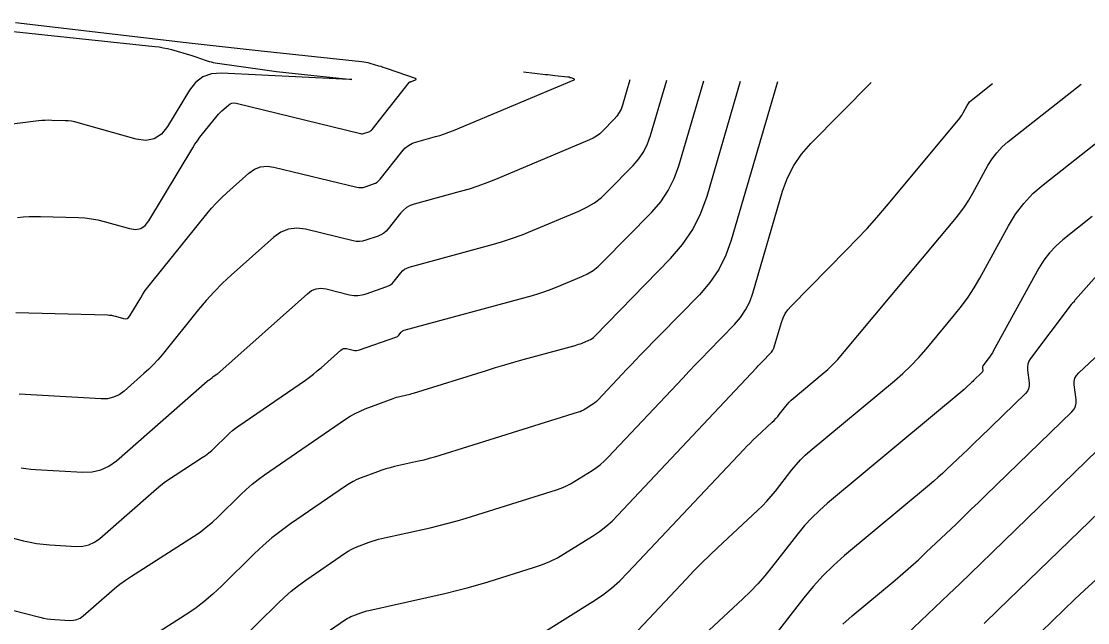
# Model space of a CAD drawing. Extents: x 1354696 to 1366163, y 660729 to 670380.
# Drawn here: x 1362239.4 to 1362379.5, y 664919 to 664997.9 of the extents above; entities that cross this region are included whole.
import ezdxf

# ---------------------------------------------------------------- set-up
doc = ezdxf.new("R2010")
doc.units = 0
doc.layers.add('R_Contours', color=7, linetype='Continuous')

msp = doc.modelspace()

# ---------------------------------------------------------------- linework, layer by layer
at = {"layer": 'R_Contours'}
for points in [[(1362225.97, 664997.94), (1362256.97, 664994.65), (1362257.52, 664994.58), (1362258.06, 664994.48), (1362258.6, 664994.36), (1362259.14, 664994.22), (1362261.82, 664993.44), (1362262.08, 664993.36), (1362262.33, 664993.28), (1362262.59, 664993.2), (1362262.84, 664993.11), (1362263.85, 664992.76), (1362264.11, 664992.68), (1362264.36, 664992.61), (1362264.62, 664992.55), (1362264.89, 664992.51), (1362271.7, 664991.54), (1362272.92, 664991.37), (1362274.15, 664991.22), (1362275.37, 664991.08), (1362276.6, 664990.95), (1362281.61, 664990.45), (1362282.54, 664990.35), (1362282.85, 664990.3), (1362282.54, 664990.29), (1362281.6, 664990.33), (1362265.7, 664991.13), (1362264.39, 664991.05), (1362263.26, 664990.64), (1362262.29, 664989.92), (1362261.49, 664988.89), (1362258.63, 664984.12), (1362257.84, 664983.12), (1362256.89, 664982.51), (1362255.78, 664982.3), (1362254.52, 664982.48), (1362246.87, 664984.63), (1362246.45, 664984.74), (1362246.02, 664984.81), (1362245.59, 664984.87), (1362245.16, 664984.89), (1362243.41, 664984.94), (1362242.97, 664984.95), (1362242.54, 664984.93), (1362242.1, 664984.9), (1362241.67, 664984.86), (1362228.24, 664983.16)], [(1362238.93, 664972.17), (1362239.68, 664972.25), (1362240.44, 664972.3), (1362241.19, 664972.32), (1362241.95, 664972.31), (1362246.92, 664972.17), (1362247.78, 664972.12), (1362248.63, 664972.02), (1362249.47, 664971.86), (1362250.31, 664971.65), (1362253.63, 664970.72), (1362254.41, 664970.61), (1362255.1, 664970.74), (1362255.68, 664971.12), (1362256.18, 664971.73), (1362261.93, 664981.33), (1362262.22, 664981.8), (1362262.54, 664982.27), (1362262.86, 664982.72), (1362263.21, 664983.16), (1362264.96, 664985.33), (1362265.15, 664985.55), (1362265.34, 664985.77), (1362265.55, 664985.97), (1362265.76, 664986.17), (1362266.63, 664986.95), (1362266.85, 664987.11), (1362267.09, 664987.2), (1362267.35, 664987.23), (1362267.62, 664987.19), (1362283.97, 664983.22), (1362284.11, 664983.19), (1362284.24, 664983.19), (1362284.38, 664983.21), (1362284.51, 664983.24), (1362285.05, 664983.43), (1362285.18, 664983.48), (1362285.29, 664983.55), (1362285.4, 664983.64), (1362285.49, 664983.74), (1362290.36, 664989.92), (1362290.38, 664989.95), (1362290.4, 664989.96), (1362290.42, 664989.98), (1362290.45, 664989.98), (1362290.56, 664990.01), (1362290.59, 664990.02), (1362290.61, 664990.03), (1362290.64, 664990.04), (1362290.67, 664990.05), (1362291.2, 664990.28), (1362291.27, 664990.32), (1362291.3, 664990.35), (1362291.27, 664990.39), (1362291.2, 664990.43), (1362287.52, 664991.71), (1362287.24, 664991.8), (1362286.96, 664991.9), (1362286.68, 664991.99), (1362286.39, 664992.07), (1362285.25, 664992.4), (1362284.97, 664992.48), (1362284.68, 664992.54), (1362284.39, 664992.59), (1362284.09, 664992.63), (1362270.52, 664994.07), (1362268.16, 664994.33), (1362265.8, 664994.59), (1362263.45, 664994.85), (1362261.09, 664995.13), (1362238.67, 664997.76)], [(1362233.08, 664921.93), (1362241.84, 664919.7), (1362242.33, 664919.59), (1362242.81, 664919.5), (1362243.31, 664919.43), (1362243.8, 664919.39), (1362245.8, 664919.28), (1362246.28, 664919.29), (1362246.73, 664919.4), (1362247.15, 664919.59), (1362247.54, 664919.88), (1362250.95, 664922.86), (1362251.65, 664923.46), (1362252.38, 664924.02), (1362253.12, 664924.56), (1362253.89, 664925.07), (1362262.05, 664930.3), (1362262.9, 664930.88), (1362263.72, 664931.5), (1362264.51, 664932.16), (1362265.26, 664932.87), (1362268.21, 664935.77), (1362268.96, 664936.48), (1362269.74, 664937.15), (1362270.55, 664937.79), (1362271.38, 664938.4), (1362282, 664945.69), (1362282.62, 664946.09), (1362283.25, 664946.44), (1362283.91, 664946.76), (1362284.58, 664947.04), (1362288.27, 664948.42), (1362288.48, 664948.5), (1362288.7, 664948.57), (1362288.92, 664948.63), (1362289.14, 664948.69), (1362290.04, 664948.89), (1362290.26, 664948.94), (1362290.48, 664949), (1362290.7, 664949.06), (1362290.92, 664949.12), (1362300.5, 664952.11), (1362301.7, 664952.48), (1362302.91, 664952.84), (1362304.12, 664953.19), (1362305.33, 664953.52), (1362312.16, 664955.38), (1362312.39, 664955.45), (1362312.62, 664955.53), (1362312.85, 664955.61), (1362313.07, 664955.7), (1362313.96, 664956.07), (1362314.18, 664956.18), (1362314.38, 664956.3), (1362314.57, 664956.44), (1362314.74, 664956.6), (1362324.69, 664966.79), (1362326.27, 664968.62), (1362327.6, 664970.6), (1362328.68, 664972.73), (1362329.49, 664975), (1362333.9, 664990.07)], [(1362235.27, 664930.87), (1362239.72, 664929.74), (1362240.57, 664929.54), (1362241.43, 664929.39), (1362242.29, 664929.28), (1362243.16, 664929.21), (1362246.66, 664929), (1362247.5, 664929.03), (1362248.3, 664929.21), (1362249.03, 664929.56), (1362249.72, 664930.05), (1362256.81, 664936.26), (1362257.48, 664936.83), (1362258.17, 664937.37), (1362258.88, 664937.88), (1362259.62, 664938.37), (1362263.16, 664940.65), (1362263.61, 664940.95), (1362264.03, 664941.27), (1362264.44, 664941.61), (1362264.83, 664941.98), (1362266.36, 664943.48), (1362266.75, 664943.85), (1362267.15, 664944.2), (1362267.57, 664944.53), (1362268, 664944.84), (1362276.73, 664950.84), (1362277.26, 664951.22), (1362277.78, 664951.61), (1362278.29, 664952.03), (1362278.79, 664952.46), (1362281.39, 664954.78), (1362281.57, 664954.9), (1362281.75, 664954.98), (1362281.94, 664955), (1362282.15, 664954.97), (1362283.01, 664954.76), (1362283.22, 664954.73), (1362283.44, 664954.72), (1362283.65, 664954.75), (1362283.86, 664954.8), (1362288.63, 664956.46), (1362288.74, 664956.5), (1362288.84, 664956.57), (1362288.93, 664956.64), (1362289.01, 664956.73), (1362289.31, 664957.11), (1362289.39, 664957.2), (1362289.48, 664957.27), (1362289.59, 664957.33), (1362289.7, 664957.37), (1362306.55, 664961.96), (1362307.38, 664962.2), (1362308.2, 664962.47), (1362309.02, 664962.76), (1362309.82, 664963.09), (1362313.02, 664964.43), (1362313.79, 664964.8), (1362314.52, 664965.24), (1362315.19, 664965.75), (1362315.82, 664966.34), (1362322.23, 664972.89), (1362323.4, 664974.25), (1362324.39, 664975.71), (1362325.18, 664977.29), (1362325.78, 664978.98), (1362329.05, 664990.14)], [(1362238.7, 664959.73), (1362250.72, 664959.39), (1362250.99, 664959.37), (1362251.26, 664959.34), (1362251.53, 664959.29), (1362251.79, 664959.22), (1362252.85, 664958.93), (1362253.1, 664958.89), (1362253.32, 664958.93), (1362253.5, 664959.05), (1362253.66, 664959.25), (1362255.1, 664961.65), (1362255.39, 664962.12), (1362255.7, 664962.58), (1362256.03, 664963.03), (1362256.37, 664963.47), (1362263.79, 664972.66), (1362264.41, 664973.4), (1362265.05, 664974.1), (1362265.73, 664974.78), (1362266.43, 664975.43), (1362269.29, 664977.99), (1362270.04, 664978.52), (1362270.83, 664978.84), (1362271.69, 664978.93), (1362272.59, 664978.81), (1362283.49, 664976.16), (1362283.76, 664976.11), (1362284.04, 664976.11), (1362284.31, 664976.14), (1362284.58, 664976.21), (1362285.66, 664976.59), (1362285.92, 664976.7), (1362286.16, 664976.84), (1362286.37, 664977.02), (1362286.56, 664977.22), (1362289.38, 664980.82), (1362289.8, 664981.27), (1362290.27, 664981.64), (1362290.8, 664981.93), (1362291.38, 664982.13), (1362293.8, 664982.8), (1362294.41, 664982.97), (1362295, 664983.16), (1362295.59, 664983.38), (1362296.18, 664983.61), (1362312.02, 664990.27), (1362312.07, 664990.29), (1362312.09, 664990.32), (1362312.07, 664990.35), (1362312.01, 664990.37), (1362311.66, 664990.5), (1362311.62, 664990.51), (1362311.59, 664990.52), (1362311.55, 664990.53), (1362311.51, 664990.54), (1362311.37, 664990.59), (1362311.33, 664990.59), (1362311.3, 664990.6), (1362311.26, 664990.61), (1362311.22, 664990.61), (1362309.48, 664990.8), (1362309.18, 664990.83), (1362308.88, 664990.86), (1362308.58, 664990.9), (1362308.27, 664990.93), (1362305.4, 664991.27)], [(1362319.34, 664990.26), (1362318.37, 664986.93), (1362318.19, 664986.42), (1362317.95, 664985.95), (1362317.66, 664985.51), (1362317.3, 664985.11), (1362315.79, 664983.55), (1362315.39, 664983.19), (1362314.97, 664982.87), (1362314.51, 664982.59), (1362314.03, 664982.36), (1362301.69, 664977.17), (1362300.55, 664976.72), (1362299.39, 664976.3), (1362298.23, 664975.92), (1362297.05, 664975.58), (1362291.04, 664973.94), (1362290.51, 664973.75), (1362290.03, 664973.49), (1362289.6, 664973.15), (1362289.22, 664972.74), (1362287.62, 664970.7), (1362287.34, 664970.39), (1362287.02, 664970.13), (1362286.66, 664969.91), (1362286.28, 664969.75), (1362284.65, 664969.19), (1362284.25, 664969.08), (1362283.84, 664969.03), (1362283.42, 664969.04), (1362283.01, 664969.11), (1362276.75, 664970.63), (1362275.61, 664970.78), (1362274.53, 664970.66), (1362273.52, 664970.26), (1362272.58, 664969.59), (1362266.99, 664964.6), (1362265.85, 664963.54), (1362264.76, 664962.44), (1362263.71, 664961.29), (1362262.71, 664960.1), (1362257.92, 664954.17), (1362257.37, 664953.51), (1362256.78, 664952.88), (1362256.17, 664952.27), (1362255.53, 664951.68), (1362252.93, 664949.4), (1362252.25, 664948.91), (1362251.52, 664948.57), (1362250.74, 664948.39), (1362249.9, 664948.36), (1362239.14, 664948.99)], [(1362239.41, 664939.33), (1362240.03, 664939.22), (1362240.65, 664939.14), (1362241.28, 664939.09), (1362247.52, 664938.73), (1362248.73, 664938.77), (1362249.86, 664939.03), (1362250.92, 664939.52), (1362251.9, 664940.23), (1362263.83, 664950.69), (1362263.88, 664950.73), (1362263.93, 664950.76), (1362263.98, 664950.8), (1362264.03, 664950.83), (1362264.28, 664950.99), (1362264.31, 664951.02), (1362264.34, 664951.04), (1362264.37, 664951.06), (1362264.4, 664951.09), (1362264.51, 664951.19), (1362264.53, 664951.22), (1362264.56, 664951.24), (1362264.59, 664951.27), (1362264.62, 664951.29), (1362265.12, 664951.63), (1362265.21, 664951.7), (1362265.3, 664951.77), (1362265.39, 664951.84), (1362265.48, 664951.91), (1362276.99, 664962.18), (1362277.54, 664962.58), (1362278.14, 664962.82), (1362278.78, 664962.89), (1362279.45, 664962.8), (1362282.53, 664962.05), (1362283.08, 664961.96), (1362283.63, 664961.94), (1362284.18, 664962.01), (1362284.72, 664962.16), (1362287.31, 664963.06), (1362287.63, 664963.19), (1362287.92, 664963.36), (1362288.17, 664963.58), (1362288.4, 664963.83), (1362289.26, 664964.93), (1362289.5, 664965.18), (1362289.76, 664965.38), (1362290.05, 664965.54), (1362290.37, 664965.66), (1362300.94, 664968.53), (1362302.37, 664968.95), (1362303.79, 664969.41), (1362305.19, 664969.92), (1362306.57, 664970.47), (1362312.64, 664973.02), (1362313.7, 664973.53), (1362314.69, 664974.13), (1362315.61, 664974.83), (1362316.47, 664975.63), (1362319.77, 664979), (1362320.53, 664979.88), (1362321.17, 664980.83), (1362321.68, 664981.86), (1362322.08, 664982.95), (1362324.2, 664990.2)], [(1362338.75, 664990.01), (1362332.67, 664969.21), (1362331.96, 664967.22), (1362331.02, 664965.36), (1362329.86, 664963.64), (1362328.48, 664962.04), (1362320.72, 664954.09), (1362320.12, 664953.48), (1362319.52, 664952.85), (1362318.92, 664952.23), (1362318.33, 664951.6), (1362315.14, 664948.21), (1362314.96, 664948.03), (1362314.77, 664947.86), (1362314.57, 664947.71), (1362314.35, 664947.57), (1362313.49, 664947.02), (1362313.27, 664946.9), (1362313.04, 664946.78), (1362312.81, 664946.68), (1362312.57, 664946.6), (1362294.38, 664940.92), (1362293.68, 664940.71), (1362292.98, 664940.52), (1362292.28, 664940.34), (1362291.57, 664940.17), (1362288.44, 664939.47), (1362287.87, 664939.33), (1362287.31, 664939.17), (1362286.76, 664939), (1362286.22, 664938.8), (1362284.04, 664937.99), (1362283.51, 664937.77), (1362282.99, 664937.52), (1362282.49, 664937.23), (1362282, 664936.92), (1362274.77, 664931.95), (1362273.53, 664931.06), (1362272.33, 664930.11), (1362271.17, 664929.11), (1362270.06, 664928.06), (1362265.7, 664923.76), (1362264.58, 664922.71), (1362263.41, 664921.73), (1362262.2, 664920.81), (1362260.93, 664919.95), (1362246.92, 664910.98)], [(1362265.37, 664913.9), (1362273.1, 664921.52), (1362273.97, 664922.34), (1362274.87, 664923.12), (1362275.81, 664923.86), (1362276.78, 664924.56), (1362282, 664928.15), (1362282.36, 664928.38), (1362282.73, 664928.59), (1362283.11, 664928.77), (1362283.51, 664928.94), (1362285.11, 664929.54), (1362285.51, 664929.68), (1362285.92, 664929.81), (1362286.33, 664929.93), (1362286.74, 664930.03), (1362293.1, 664931.45), (1362294.29, 664931.74), (1362295.48, 664932.04), (1362296.66, 664932.37), (1362297.84, 664932.72), (1362309.71, 664936.43), (1362310.34, 664936.65), (1362310.95, 664936.91), (1362311.55, 664937.2), (1362312.13, 664937.54), (1362314.4, 664938.96), (1362314.96, 664939.34), (1362315.48, 664939.74), (1362315.99, 664940.18), (1362316.46, 664940.65), (1362326.29, 664951.1), (1362327.13, 664951.99), (1362327.98, 664952.88), (1362328.83, 664953.76), (1362329.68, 664954.64), (1362333.11, 664958.15), (1362333.9, 664959.06), (1362334.56, 664960.05), (1362335.1, 664961.12), (1362335.51, 664962.26), (1362339.42, 664975.65), (1362340.05, 664977.39), (1362340.87, 664979.01), (1362341.89, 664980.52), (1362343.11, 664981.91), (1362351.04, 664989.9)], [(1362278.64, 664917.07), (1362282, 664919.38), (1362282.23, 664919.53), (1362282.47, 664919.66), (1362282.71, 664919.78), (1362282.97, 664919.88), (1362284, 664920.27), (1362284.26, 664920.36), (1362284.52, 664920.45), (1362284.79, 664920.52), (1362285.05, 664920.59), (1362295.21, 664922.87), (1362296.6, 664923.19), (1362297.98, 664923.55), (1362299.36, 664923.93), (1362300.73, 664924.35), (1362306.84, 664926.25), (1362307.87, 664926.61), (1362308.86, 664927.03), (1362309.83, 664927.51), (1362310.76, 664928.06), (1362314.45, 664930.36), (1362315.35, 664930.97), (1362316.2, 664931.62), (1362317.01, 664932.33), (1362317.78, 664933.1), (1362335.99, 664952.46), (1362336.21, 664952.69), (1362336.42, 664952.92), (1362336.64, 664953.14), (1362336.86, 664953.37), (1362337.73, 664954.26), (1362337.94, 664954.49), (1362338.11, 664954.75), (1362338.24, 664955.02), (1362338.35, 664955.31), (1362339.25, 664958.41), (1362339.47, 664959), (1362339.75, 664959.56), (1362340.1, 664960.08), (1362340.52, 664960.55), (1362347.82, 664967.92), (1362349.18, 664969.32), (1362350.5, 664970.74), (1362351.79, 664972.19), (1362353.05, 664973.67), (1362362.5, 664984.99), (1362362.67, 664985.21), (1362362.84, 664985.44), (1362362.99, 664985.67), (1362363.13, 664985.91), (1362363.67, 664986.89), (1362363.81, 664987.13), (1362363.98, 664987.35), (1362364.17, 664987.55), (1362364.38, 664987.73), (1362366.97, 664989.77)], [(1362308.26, 664917.86), (1362314.5, 664921.76), (1362315.74, 664922.6), (1362316.92, 664923.5), (1362318.04, 664924.49), (1362319.1, 664925.55), (1362334.33, 664941.73), (1362334.73, 664942.15), (1362335.14, 664942.57), (1362335.56, 664942.98), (1362335.99, 664943.38), (1362338.05, 664945.3), (1362338.3, 664945.54), (1362338.54, 664945.79), (1362338.77, 664946.05), (1362338.98, 664946.32), (1362339.84, 664947.42), (1362340.06, 664947.68), (1362340.29, 664947.94), (1362340.54, 664948.18), (1362340.8, 664948.41), (1362344.63, 664951.6), (1362345.34, 664952.22), (1362346.02, 664952.87), (1362346.67, 664953.55), (1362347.29, 664954.26), (1362362.05, 664971.94), (1362362.69, 664972.75), (1362363.3, 664973.59), (1362363.86, 664974.46), (1362364.38, 664975.36), (1362366.38, 664979), (1362366.92, 664979.88), (1362367.54, 664980.69), (1362368.23, 664981.44), (1362369.01, 664982.11), (1362378.64, 664989.69)], [(1362320.43, 664917.99), (1362326.74, 664924.7), (1362327.76, 664925.77), (1362328.8, 664926.82), (1362329.85, 664927.85), (1362330.92, 664928.86), (1362336.12, 664933.7), (1362336.75, 664934.31), (1362337.35, 664934.94), (1362337.92, 664935.59), (1362338.48, 664936.27), (1362340.62, 664939.03), (1362341.18, 664939.71), (1362341.77, 664940.35), (1362342.39, 664940.96), (1362343.04, 664941.53), (1362354.11, 664950.75), (1362355.22, 664951.71), (1362356.27, 664952.72), (1362357.29, 664953.78), (1362358.25, 664954.88), (1362362.01, 664959.39), (1362362.93, 664960.54), (1362363.78, 664961.73), (1362364.57, 664962.96), (1362365.31, 664964.22), (1362369.09, 664971.11), (1362370.02, 664972.63), (1362371.09, 664974.04), (1362372.3, 664975.32), (1362373.65, 664976.49), (1362386.13, 664986.31)], [(1362391.23, 664976.42), (1362377.88, 664961.43), (1362377.86, 664961.41), (1362377.84, 664961.38), (1362377.82, 664961.36), (1362377.81, 664961.33), (1362377.76, 664961.23), (1362377.74, 664961.2), (1362377.72, 664961.18), (1362377.71, 664961.15), (1362377.69, 664961.13), (1362377.48, 664960.94), (1362377.44, 664960.9), (1362377.4, 664960.86), (1362377.36, 664960.82), (1362377.33, 664960.77), (1362371.98, 664953.66), (1362371.76, 664953.31), (1362371.63, 664952.94), (1362371.57, 664952.56), (1362371.58, 664952.15), (1362371.8, 664950.48), (1362371.81, 664950.08), (1362371.73, 664949.7), (1362371.56, 664949.36), (1362371.3, 664949.06), (1362365.3, 664943.23), (1362364.76, 664942.71), (1362364.22, 664942.19), (1362363.68, 664941.67), (1362363.13, 664941.15), (1362360.96, 664939.08), (1362360.41, 664938.57), (1362359.85, 664938.07), (1362359.29, 664937.57), (1362358.72, 664937.09), (1362347.54, 664927.78), (1362346.09, 664926.51), (1362344.72, 664925.17), (1362343.42, 664923.75), (1362342.2, 664922.26), (1362337.46, 664916.17)], [(1362380.09, 664972.3), (1362376.2, 664969.24), (1362375.28, 664968.43), (1362374.45, 664967.55), (1362373.71, 664966.58), (1362373.07, 664965.54), (1362367.08, 664954.62), (1362366.96, 664954.4), (1362366.82, 664954.19), (1362366.68, 664953.98), (1362366.54, 664953.78), (1362365.73, 664952.71), (1362365.69, 664952.64), (1362365.66, 664952.57), (1362365.65, 664952.5), (1362365.65, 664952.42), (1362365.7, 664952.11), (1362365.7, 664952.04), (1362365.68, 664951.97), (1362365.65, 664951.9), (1362365.6, 664951.85), (1362364.48, 664950.76), (1362364.38, 664950.66), (1362364.28, 664950.57), (1362364.18, 664950.47), (1362364.08, 664950.37), (1362363.67, 664949.99), (1362363.57, 664949.89), (1362363.47, 664949.8), (1362363.36, 664949.7), (1362363.25, 664949.61), (1362345.29, 664934.66), (1362344.24, 664933.73), (1362343.24, 664932.76), (1362342.3, 664931.73), (1362341.41, 664930.65), (1362337.97, 664926.22), (1362337.08, 664925.14), (1362336.16, 664924.09), (1362335.2, 664923.07), (1362334.19, 664922.1), (1362323.42, 664912.08)], [(1362347.32, 664918.8), (1362348.57, 664919.89), (1362354.18, 664924.56), (1362355.21, 664925.44), (1362356.24, 664926.34), (1362357.25, 664927.25), (1362358.24, 664928.18), (1362362.19, 664931.93), (1362363.17, 664932.87), (1362364.15, 664933.82), (1362365.13, 664934.76), (1362366.11, 664935.71), (1362377.41, 664946.66), (1362377.7, 664947.01), (1362377.9, 664947.4), (1362377.99, 664947.82), (1362377.98, 664948.28), (1362377.73, 664950.19), (1362377.72, 664950.65), (1362377.81, 664951.07), (1362378.01, 664951.45), (1362378.31, 664951.8), (1362381.02, 664954.32)], [(1362383.9, 664944.64), (1362366.93, 664928.18), (1362365.51, 664926.81), (1362364.09, 664925.44), (1362362.67, 664924.08), (1362361.24, 664922.72), (1362353.9, 664915.73)], [(1362365.89, 664918.86), (1362367.74, 664920.66), (1362390.39, 664942.61)], [(1362380.51, 664924.57), (1362379.12, 664923.31), (1362377.75, 664922.03), (1362376.4, 664920.73), (1362365.65, 664910.31)]]:
    msp.add_lwpolyline(points, dxfattribs=at)

doc.saveas('drawing.dxf')
